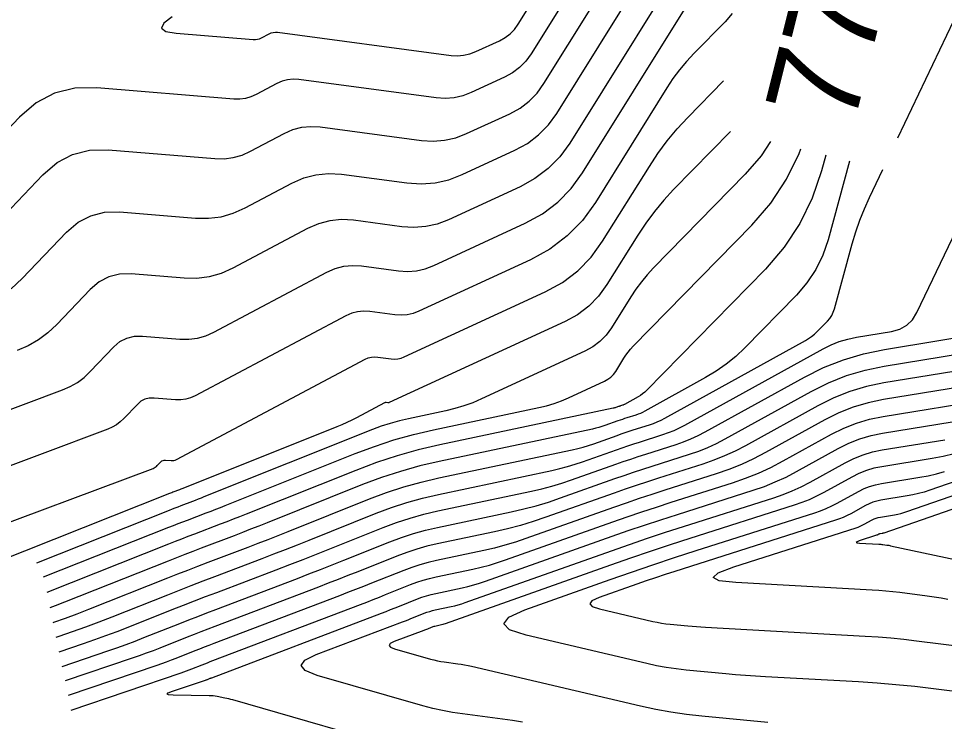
# Model space of a CAD drawing. Extents: x 1354696 to 1366163, y 660729 to 670380.
# Drawn here: x 1362530.5 to 1362591.2, y 664885.5 to 664931.6 of the extents above; entities that cross this region are included whole.
import ezdxf

# ---------------------------------------------------------------- set-up
doc = ezdxf.new("R2010")
doc.units = 0
doc.layers.add('R_Contour Annot', color=7, linetype='Continuous')
doc.layers.add('R_Contours', color=7, linetype='Continuous')

msp = doc.modelspace()

# ---------------------------------------------------------------- linework, layer by layer
at = {"layer": 'R_Contours'}
for points in [[(1362530.04, 664913.887), (1362530.751, 664914.552), (1362533.665, 664917.601), (1362534.417, 664918.243), (1362535.247, 664918.677), (1362536.156, 664918.904), (1362537.145, 664918.923), (1362542.119, 664918.515), (1362542.97, 664918.504), (1362543.797, 664918.612), (1362544.599, 664918.839), (1362545.377, 664919.186), (1362548.439, 664920.811), (1362549.216, 664921.152), (1362550.017, 664921.363), (1362550.841, 664921.444), (1362551.688, 664921.394), (1362555.981, 664920.823), (1362556.917, 664920.763), (1362557.833, 664920.834), (1362558.73, 664921.036), (1362559.607, 664921.37), (1362563.074, 664922.967), (1362563.896, 664923.418), (1362564.627, 664923.971), (1362565.268, 664924.627), (1362565.819, 664925.385), (1362574.091, 664938.641)], [(1362527.936, 664916.991), (1362532.117, 664921.365), (1362533.041, 664922.153), (1362534.061, 664922.687), (1362535.179, 664922.966), (1362536.393, 664922.99), (1362543.382, 664922.417), (1362543.997, 664922.409), (1362544.594, 664922.487), (1362545.173, 664922.651), (1362545.735, 664922.901), (1362547.946, 664924.074), (1362548.507, 664924.321), (1362549.086, 664924.473), (1362549.681, 664924.531), (1362550.292, 664924.496), (1362556.947, 664923.611), (1362557.711, 664923.561), (1362558.459, 664923.619), (1362559.19, 664923.784), (1362559.906, 664924.057), (1362562.735, 664925.36), (1362563.406, 664925.727), (1362564.003, 664926.179), (1362564.525, 664926.714), (1362564.975, 664927.333), (1362571.267, 664937.416)], [(1362575.343, 664937.347), (1362566.663, 664923.437), (1362566.011, 664922.539), (1362565.252, 664921.763), (1362564.386, 664921.108), (1362563.413, 664920.574), (1362558.713, 664918.41), (1362557.976, 664918.129), (1362557.222, 664917.959), (1362556.451, 664917.899), (1362555.663, 664917.95), (1362552.48, 664918.373), (1362551.695, 664918.419), (1362550.932, 664918.344), (1362550.19, 664918.149), (1362549.47, 664917.832), (1362544.559, 664915.227), (1362543.799, 664914.888), (1362543.015, 664914.666), (1362542.207, 664914.56), (1362541.375, 664914.571), (1362537.896, 664914.857), (1362537.134, 664914.842), (1362536.433, 664914.667), (1362535.792, 664914.332), (1362535.213, 664913.837), (1362533.016, 664911.538), (1362532.442, 664911.001), (1362531.819, 664910.537), (1362531.148, 664910.148), (1362530.428, 664909.832)], [(1362568.442, 664936.19), (1362564.131, 664929.281), (1362563.783, 664928.801), (1362563.378, 664928.387), (1362562.916, 664928.037), (1362562.396, 664927.753), (1362560.205, 664926.743), (1362559.651, 664926.532), (1362559.084, 664926.405), (1362558.505, 664926.36), (1362557.913, 664926.398), (1362548.897, 664927.597), (1362548.52, 664927.619), (1362548.154, 664927.583), (1362547.798, 664927.49), (1362547.453, 664927.338), (1362546.092, 664926.616), (1362545.747, 664926.462), (1362545.39, 664926.361), (1362545.023, 664926.313), (1362544.645, 664926.318), (1362535.642, 664927.056), (1362534.201, 664927.028), (1362532.876, 664926.697), (1362531.665, 664926.064), (1362530.569, 664925.129), (1362525.122, 664919.43)], [(1362540.596, 664931.716), (1362540.042, 664931.297), (1362539.9, 664930.977), (1362540.171, 664930.756), (1362540.855, 664930.634), (1362545.908, 664930.219), (1362546.049, 664930.218), (1362546.187, 664930.236), (1362546.321, 664930.273), (1362546.45, 664930.331), (1362546.96, 664930.602), (1362547.089, 664930.658), (1362547.223, 664930.694), (1362547.36, 664930.707), (1362547.501, 664930.699), (1362558.88, 664929.185), (1362559.299, 664929.158), (1362559.709, 664929.19), (1362560.111, 664929.28), (1362560.504, 664929.43), (1362562.057, 664930.145), (1362562.425, 664930.347), (1362562.753, 664930.595), (1362563.04, 664930.889), (1362563.286, 664931.228), (1362566.036, 664935.635)], [(1362526.567, 664904.705), (1362533.397, 664907.258), (1362533.903, 664907.479), (1362534.375, 664907.753), (1362534.813, 664908.079), (1362535.216, 664908.457), (1362536.761, 664910.073), (1362537.168, 664910.421), (1362537.619, 664910.657), (1362538.112, 664910.78), (1362538.647, 664910.79), (1362541.093, 664910.589), (1362541.678, 664910.582), (1362542.246, 664910.656), (1362542.798, 664910.812), (1362543.332, 664911.05), (1362550.731, 664914.976), (1362551.277, 664915.216), (1362551.84, 664915.364), (1362552.419, 664915.421), (1362553.015, 664915.386), (1362555.43, 664915.065), (1362556.027, 664915.027), (1362556.612, 664915.072), (1362557.184, 664915.201), (1362557.743, 664915.414), (1362563.753, 664918.182), (1362564.877, 664918.798), (1362565.877, 664919.555), (1362566.754, 664920.452), (1362567.507, 664921.489), (1362574.191, 664932.201)], [(1362577.319, 664931.934), (1362576.851, 664931.393), (1362574.822, 664929.321), (1362574.33, 664928.791), (1362573.869, 664928.237), (1362573.439, 664927.658), (1362573.04, 664927.055), (1362568.351, 664919.542), (1362567.497, 664918.365), (1362566.502, 664917.347), (1362565.367, 664916.488), (1362564.092, 664915.789), (1362556.773, 664912.418), (1362556.392, 664912.273), (1362556.002, 664912.185), (1362555.603, 664912.154), (1362555.196, 664912.181), (1362553.549, 664912.4), (1362553.143, 664912.423), (1362552.748, 664912.384), (1362552.364, 664912.283), (1362551.992, 664912.12), (1362542.105, 664906.874), (1362541.796, 664906.736), (1362541.478, 664906.646), (1362541.15, 664906.603), (1362540.812, 664906.608), (1362539.399, 664906.723), (1362539.089, 664906.717), (1362538.804, 664906.646), (1362538.544, 664906.51), (1362538.309, 664906.309), (1362537.416, 664905.376), (1362537.183, 664905.157), (1362536.931, 664904.969), (1362536.658, 664904.811), (1362536.365, 664904.683), (1362527.734, 664901.457)], [(1362588.191, 664923.777), (1362591.865, 664931.463)], [(1362526.801, 664897.424), (1362539.334, 664902.108), (1362539.413, 664902.143), (1362539.486, 664902.185), (1362539.554, 664902.236), (1362539.617, 664902.295), (1362539.857, 664902.546), (1362539.92, 664902.6), (1362539.99, 664902.636), (1362540.067, 664902.655), (1362540.15, 664902.657), (1362540.53, 664902.626), (1362540.621, 664902.625), (1362540.709, 664902.636), (1362540.795, 664902.66), (1362540.878, 664902.697), (1362553.252, 664909.264), (1362553.451, 664909.351), (1362553.656, 664909.405), (1362553.866, 664909.425), (1362554.083, 664909.413), (1362554.962, 664909.296), (1362555.179, 664909.282), (1362555.392, 664909.298), (1362555.6, 664909.345), (1362555.803, 664909.423), (1362565.066, 664913.689), (1362566.192, 664914.306), (1362567.193, 664915.063), (1362568.071, 664915.961), (1362568.824, 664917), (1362571.888, 664921.909), (1362572.454, 664922.763), (1362573.063, 664923.584), (1362573.717, 664924.37), (1362574.414, 664925.121), (1362576.755, 664927.511)], [(1362577.219, 664924.201), (1362573.481, 664920.385), (1362572.833, 664919.686), (1362572.226, 664918.956), (1362571.659, 664918.193), (1362571.133, 664917.399), (1362569.11, 664914.157), (1362568.559, 664913.398), (1362567.918, 664912.742), (1362567.186, 664912.188), (1362566.363, 664911.737), (1362554.833, 664906.427), (1362554.808, 664906.417), (1362554.782, 664906.412), (1362554.755, 664906.409), (1362554.728, 664906.411), (1362554.617, 664906.426), (1362554.59, 664906.428), (1362554.564, 664906.425), (1362554.538, 664906.418), (1362554.513, 664906.407), (1362552.68, 664905.435), (1362552.365, 664905.273), (1362552.045, 664905.119), (1362551.721, 664904.974), (1362551.393, 664904.838), (1362541.298, 664900.804), (1362541.225, 664900.775), (1362541.151, 664900.746), (1362541.078, 664900.717), (1362541.004, 664900.689), (1362540.708, 664900.577), (1362540.635, 664900.549), (1362540.561, 664900.52), (1362540.487, 664900.492), (1362540.414, 664900.463), (1362527.155, 664895.209)], [(1362579.846, 664923.546), (1362579.222, 664922.606), (1362578.169, 664921.388), (1362572.158, 664915.25), (1362571.748, 664914.808), (1362571.365, 664914.347), (1362571.006, 664913.865), (1362570.674, 664913.363), (1362569.396, 664911.315), (1362569.048, 664910.835), (1362568.643, 664910.421), (1362568.18, 664910.071), (1362567.66, 664909.786), (1362560.882, 664906.664), (1362560.311, 664906.42), (1362559.73, 664906.209), (1362559.137, 664906.031), (1362558.534, 664905.886), (1362556.098, 664905.372), (1362555.492, 664905.231), (1362554.895, 664905.064), (1362554.305, 664904.871), (1362553.724, 664904.653), (1362542.677, 664900.239), (1362542.488, 664900.164), (1362542.298, 664900.089), (1362542.108, 664900.016), (1362541.917, 664899.943), (1362541.155, 664899.653), (1362540.964, 664899.58), (1362540.774, 664899.507), (1362540.584, 664899.433), (1362540.395, 664899.358), (1362531.689, 664895.908)], [(1362532.157, 664894.997), (1362540.375, 664898.253), (1362540.681, 664898.374), (1362540.988, 664898.493), (1362541.294, 664898.612), (1362541.601, 664898.729), (1362542.831, 664899.196), (1362543.138, 664899.314), (1362543.445, 664899.433), (1362543.751, 664899.553), (1362544.056, 664899.674), (1362552.59, 664903.084), (1362553.852, 664903.557), (1362555.13, 664903.975), (1362556.425, 664904.336), (1362557.736, 664904.643), (1362564.645, 664906.101), (1362565.146, 664906.221), (1362565.639, 664906.369), (1362566.122, 664906.544), (1362566.596, 664906.747), (1362568.957, 664907.834), (1362569.174, 664907.953), (1362569.367, 664908.099), (1362569.536, 664908.272), (1362569.682, 664908.472), (1362570.215, 664909.327), (1362570.354, 664909.537), (1362570.503, 664909.738), (1362570.663, 664909.93), (1362570.834, 664910.114), (1362578.608, 664918.053), (1362579.857, 664919.496), (1362580.894, 664921.061), (1362581.721, 664922.747), (1362581.825, 664923.052)], [(1362583.469, 664922.642), (1362583.188, 664921.611), (1362582.579, 664919.823), (1362581.762, 664918.156), (1362580.735, 664916.608), (1362579.5, 664915.18), (1362571.712, 664907.227), (1362571.582, 664907.104), (1362571.445, 664906.991), (1362571.299, 664906.889), (1362571.146, 664906.796), (1362570.262, 664906.309), (1362570.231, 664906.293), (1362570.2, 664906.278), (1362570.168, 664906.266), (1362570.135, 664906.254), (1362570.004, 664906.212), (1362569.971, 664906.202), (1362569.938, 664906.191), (1362569.905, 664906.18), (1362569.873, 664906.168), (1362569.681, 664906.101), (1362569.638, 664906.086), (1362569.595, 664906.073), (1362569.551, 664906.062), (1362569.507, 664906.051), (1362558.136, 664903.652), (1362556.733, 664903.324), (1362555.348, 664902.937), (1362553.982, 664902.491), (1362552.633, 664901.985), (1362545.436, 664899.109), (1362545.014, 664898.942), (1362544.591, 664898.776), (1362544.168, 664898.612), (1362543.745, 664898.45), (1362542.048, 664897.805), (1362541.624, 664897.643), (1362541.201, 664897.48), (1362540.778, 664897.315), (1362540.356, 664897.148), (1362532.368, 664893.983)], [(1362585.019, 664922.255), (1362583.61, 664917.094), (1362583.267, 664916.087), (1362582.807, 664915.148), (1362582.229, 664914.277), (1362581.533, 664913.473), (1362578.145, 664910.012), (1362577.558, 664909.455), (1362576.935, 664908.944), (1362576.277, 664908.48), (1362575.582, 664908.064), (1362571.583, 664905.857), (1362571.445, 664905.785), (1362571.304, 664905.72), (1362571.16, 664905.662), (1362571.012, 664905.611), (1362570.417, 664905.422), (1362570.269, 664905.374), (1362570.12, 664905.325), (1362569.973, 664905.275), (1362569.825, 664905.223), (1362568.959, 664904.916), (1362568.765, 664904.851), (1362568.569, 664904.792), (1362568.37, 664904.74), (1362568.171, 664904.694), (1362558.108, 664902.571), (1362556.826, 664902.271), (1362555.562, 664901.918), (1362554.314, 664901.51), (1362553.082, 664901.048), (1362546.815, 664898.544), (1362546.277, 664898.33), (1362545.738, 664898.119), (1362545.199, 664897.91), (1362544.658, 664897.703), (1362542.494, 664896.881), (1362541.954, 664896.674), (1362541.414, 664896.466), (1362540.875, 664896.256), (1362540.337, 664896.043), (1362533.53, 664893.346), (1362532.909, 664893.105), (1362532.576, 664892.98)], [(1362532.778, 664892.004), (1362532.839, 664892.025), (1362533.604, 664892.3), (1362534.366, 664892.586), (1362535.124, 664892.881), (1362540.317, 664894.939), (1362540.972, 664895.197), (1362541.627, 664895.452), (1362542.284, 664895.706), (1362542.941, 664895.957), (1362545.572, 664896.957), (1362546.229, 664897.208), (1362546.885, 664897.462), (1362547.54, 664897.719), (1362548.194, 664897.979), (1362553.531, 664900.112), (1362554.646, 664900.53), (1362555.775, 664900.899), (1362556.92, 664901.218), (1362558.079, 664901.489), (1362566.834, 664903.337), (1362567.19, 664903.418), (1362567.542, 664903.511), (1362567.891, 664903.615), (1362568.237, 664903.731), (1362569.778, 664904.278), (1362570.04, 664904.369), (1362570.303, 664904.459), (1362570.566, 664904.546), (1362570.831, 664904.632), (1362571.89, 664904.969), (1362572.152, 664905.059), (1362572.408, 664905.162), (1362572.66, 664905.278), (1362572.905, 664905.405), (1362582.13, 664910.496), (1362582.336, 664910.62), (1362582.532, 664910.758), (1362582.716, 664910.909), (1362582.891, 664911.075), (1362583.567, 664911.765), (1362583.723, 664911.946), (1362583.852, 664912.141), (1362583.956, 664912.351), (1362584.032, 664912.577), (1362585.194, 664916.832), (1362585.426, 664917.613), (1362585.692, 664918.381), (1362585.992, 664919.136), (1362586.327, 664919.878), (1362587.203, 664921.71)], [(1362532.977, 664891.045), (1362533.171, 664891.11), (1362534.049, 664891.414), (1362534.922, 664891.729), (1362535.792, 664892.054), (1362536.657, 664892.391), (1362540.298, 664893.834), (1362541.069, 664894.138), (1362541.84, 664894.439), (1362542.613, 664894.737), (1362543.387, 664895.033), (1362546.485, 664896.21), (1362547.259, 664896.506), (1362548.032, 664896.806), (1362548.803, 664897.108), (1362549.573, 664897.414), (1362553.98, 664899.175), (1362554.978, 664899.549), (1362555.988, 664899.879), (1362557.013, 664900.165), (1362558.05, 664900.408), (1362565.498, 664901.979), (1362566.009, 664902.096), (1362566.515, 664902.23), (1362567.017, 664902.38), (1362567.514, 664902.547), (1362569.73, 664903.332), (1362570.107, 664903.464), (1362570.485, 664903.593), (1362570.864, 664903.719), (1362571.244, 664903.841), (1362572.767, 664904.326), (1362573.143, 664904.456), (1362573.513, 664904.604), (1362573.874, 664904.77), (1362574.227, 664904.954), (1362583.287, 664909.954), (1362583.808, 664910.213), (1362584.345, 664910.425), (1362584.899, 664910.59), (1362585.469, 664910.708), (1362587.781, 664911.084), (1362588.318, 664911.233), (1362588.774, 664911.49), (1362589.149, 664911.855), (1362589.442, 664912.329), (1362593.843, 664921.534)], [(1362533.176, 664890.091), (1362534.772, 664890.632), (1362535.509, 664890.887), (1362536.243, 664891.151), (1362536.973, 664891.424), (1362537.7, 664891.707), (1362540.601, 664892.857), (1362541.327, 664893.143), (1362542.053, 664893.426), (1362542.781, 664893.707), (1362543.51, 664893.986), (1362547.421, 664895.472), (1362548.3, 664895.809), (1362549.179, 664896.149), (1362550.055, 664896.493), (1362550.931, 664896.84), (1362554.429, 664898.238), (1362555.31, 664898.569), (1362556.202, 664898.86), (1362557.106, 664899.113), (1362558.021, 664899.326), (1362564.161, 664900.622), (1362564.828, 664900.774), (1362565.489, 664900.949), (1362566.144, 664901.145), (1362566.792, 664901.362), (1362569.682, 664902.387), (1362570.174, 664902.559), (1362570.667, 664902.727), (1362571.162, 664902.891), (1362571.658, 664903.051), (1362573.644, 664903.683), (1362574.135, 664903.853), (1362574.617, 664904.046), (1362575.088, 664904.262), (1362575.549, 664904.502), (1362582.068, 664908.1), (1362583.321, 664908.724), (1362584.614, 664909.234), (1362585.945, 664909.631), (1362587.316, 664909.914), (1362594.315, 664911.053)], [(1362533.374, 664889.136), (1362536.373, 664890.153), (1362536.969, 664890.359), (1362537.563, 664890.573), (1362538.154, 664890.794), (1362538.742, 664891.023), (1362541.09, 664891.953), (1362541.678, 664892.185), (1362542.266, 664892.414), (1362542.855, 664892.642), (1362543.445, 664892.867), (1362548.802, 664894.903), (1362549.565, 664895.195), (1362550.326, 664895.49), (1362551.086, 664895.788), (1362551.845, 664896.09), (1362554.878, 664897.302), (1362555.642, 664897.588), (1362556.415, 664897.841), (1362557.199, 664898.06), (1362557.993, 664898.245), (1362562.825, 664899.265), (1362563.647, 664899.453), (1362564.462, 664899.667), (1362565.27, 664899.909), (1362566.07, 664900.178), (1362569.635, 664901.441), (1362570.241, 664901.654), (1362570.85, 664901.861), (1362571.46, 664902.063), (1362572.071, 664902.261), (1362574.521, 664903.04), (1362575.127, 664903.249), (1362575.721, 664903.488), (1362576.302, 664903.755), (1362576.871, 664904.051), (1362582.505, 664907.16), (1362583.649, 664907.73), (1362584.829, 664908.196), (1362586.045, 664908.558), (1362587.297, 664908.817), (1362598.772, 664910.685)], [(1362597.25, 664909.342), (1362587.27, 664907.718), (1362586.141, 664907.484), (1362585.045, 664907.158), (1362583.981, 664906.738), (1362582.949, 664906.224), (1362578.193, 664903.599), (1362577.517, 664903.247), (1362576.825, 664902.929), (1362576.119, 664902.646), (1362575.398, 664902.397), (1362572.485, 664901.47), (1362571.757, 664901.235), (1362571.032, 664900.995), (1362570.308, 664900.748), (1362569.587, 664900.496), (1362565.102, 664898.906), (1362564.274, 664898.628), (1362563.438, 664898.378), (1362562.595, 664898.156), (1362561.743, 664897.961), (1362557.964, 664897.164), (1362557.292, 664897.007), (1362556.629, 664896.821), (1362555.974, 664896.607), (1362555.327, 664896.365), (1362552.76, 664895.339), (1362552.117, 664895.084), (1362551.474, 664894.831), (1362550.829, 664894.582), (1362550.183, 664894.335), (1362543.379, 664891.749), (1362542.929, 664891.576), (1362542.478, 664891.403), (1362542.029, 664891.227), (1362541.58, 664891.05), (1362539.785, 664890.339), (1362539.335, 664890.164), (1362538.884, 664889.995), (1362538.43, 664889.831), (1362537.974, 664889.674), (1362533.572, 664888.182)], [(1362595.728, 664908), (1362587.243, 664906.619), (1362586.237, 664906.411), (1362585.26, 664906.12), (1362584.312, 664905.746), (1362583.393, 664905.288), (1362579.515, 664903.148), (1362578.731, 664902.74), (1362577.93, 664902.371), (1362577.111, 664902.043), (1362576.275, 664901.754), (1362572.898, 664900.68), (1362572.055, 664900.408), (1362571.214, 664900.129), (1362570.376, 664899.843), (1362569.539, 664899.551), (1362563.78, 664897.509), (1362563.102, 664897.281), (1362562.418, 664897.077), (1362561.727, 664896.895), (1362561.03, 664896.735), (1362557.935, 664896.082), (1362557.385, 664895.954), (1362556.842, 664895.802), (1362556.306, 664895.627), (1362555.777, 664895.428), (1362553.674, 664894.588), (1362553.148, 664894.379), (1362552.621, 664894.173), (1362552.093, 664893.968), (1362551.565, 664893.766), (1362543.314, 664890.63), (1362543.002, 664890.511), (1362542.691, 664890.391), (1362542.38, 664890.269), (1362542.069, 664890.147), (1362540.828, 664889.655), (1362540.517, 664889.534), (1362540.204, 664889.417), (1362539.89, 664889.304), (1362539.574, 664889.195), (1362533.77, 664887.227)], [(1362533.968, 664886.273), (1362541.175, 664888.716), (1362541.35, 664888.776), (1362541.524, 664888.839), (1362541.698, 664888.904), (1362541.87, 664888.971), (1362542.559, 664889.244), (1362542.731, 664889.312), (1362542.903, 664889.379), (1362543.076, 664889.446), (1362543.249, 664889.512), (1362552.946, 664893.197), (1362553.358, 664893.355), (1362553.769, 664893.514), (1362554.179, 664893.675), (1362554.589, 664893.838), (1362556.226, 664894.492), (1362556.638, 664894.646), (1362557.055, 664894.783), (1362557.478, 664894.901), (1362557.907, 664895.001), (1362560.316, 664895.509), (1362560.859, 664895.633), (1362561.397, 664895.775), (1362561.93, 664895.935), (1362562.457, 664896.112), (1362569.492, 664898.605), (1362570.443, 664898.938), (1362571.397, 664899.263), (1362572.353, 664899.58), (1362573.312, 664899.889), (1362577.344, 664901.173), (1362578.2, 664901.468), (1362579.038, 664901.804), (1362579.858, 664902.181), (1362580.661, 664902.599), (1362583.837, 664904.352), (1362584.644, 664904.753), (1362585.476, 664905.082), (1362586.333, 664905.337), (1362587.215, 664905.52), (1362594.206, 664906.658)], [(1362556.535, 664883.499), (1362544.565, 664886.935), (1362544.438, 664886.97), (1362544.31, 664887.002), (1362544.181, 664887.031), (1362544.052, 664887.058), (1362543.535, 664887.159), (1362543.405, 664887.182), (1362543.275, 664887.198), (1362543.144, 664887.209), (1362543.013, 664887.213), (1362540.656, 664887.242), (1362540.359, 664887.262), (1362540.253, 664887.313), (1362540.338, 664887.393), (1362540.615, 664887.504), (1362542.776, 664888.237), (1362542.811, 664888.249), (1362542.845, 664888.261), (1362542.879, 664888.274), (1362542.913, 664888.287), (1362543.048, 664888.341), (1362543.082, 664888.354), (1362543.116, 664888.367), (1362543.15, 664888.38), (1362543.184, 664888.393), (1362554.328, 664892.629), (1362554.622, 664892.741), (1362554.916, 664892.855), (1362555.21, 664892.971), (1362555.503, 664893.087), (1362556.675, 664893.555), (1362556.97, 664893.666), (1362557.269, 664893.763), (1362557.571, 664893.848), (1362557.878, 664893.92), (1362559.602, 664894.284), (1362559.991, 664894.372), (1362560.376, 664894.474), (1362560.757, 664894.588), (1362561.135, 664894.715), (1362569.444, 664897.66), (1362570.51, 664898.033), (1362571.579, 664898.397), (1362572.651, 664898.752), (1362573.725, 664899.099), (1362578.695, 664900.68), (1362579.431, 664900.934), (1362580.152, 664901.224), (1362580.857, 664901.548), (1362581.548, 664901.908), (1362584.281, 664903.416), (1362584.975, 664903.761), (1362585.691, 664904.044), (1362586.429, 664904.264), (1362587.188, 664904.421), (1362592.684, 664905.315)], [(1362563.573, 664885.471), (1362562.92, 664885.581), (1362562.263, 664885.675), (1362559.631, 664886.018), (1362558.976, 664886.116), (1362558.325, 664886.239), (1362557.68, 664886.385), (1362557.04, 664886.556), (1362550.096, 664888.549), (1362549.318, 664888.856), (1362549.05, 664889.185), (1362549.29, 664889.534), (1362550.04, 664889.905), (1362555.709, 664892.06), (1362555.887, 664892.128), (1362556.064, 664892.197), (1362556.241, 664892.266), (1362556.418, 664892.336), (1362557.124, 664892.619), (1362557.302, 664892.685), (1362557.482, 664892.744), (1362557.664, 664892.795), (1362557.849, 664892.838), (1362558.889, 664893.058), (1362559.123, 664893.111), (1362559.355, 664893.172), (1362559.585, 664893.241), (1362559.813, 664893.318), (1362569.397, 664896.714), (1362570.577, 664897.127), (1362571.761, 664897.531), (1362572.948, 664897.925), (1362574.139, 664898.309), (1362580.045, 664900.188), (1362580.661, 664900.401), (1362581.265, 664900.643), (1362581.857, 664900.915), (1362582.436, 664901.216), (1362584.725, 664902.48), (1362585.307, 664902.769), (1362585.906, 664903.006), (1362586.524, 664903.19), (1362587.161, 664903.322), (1362591.27, 664903.991)], [(1362599.713, 664903.95), (1362590.278, 664900.679), (1362589.915, 664900.561), (1362589.548, 664900.46), (1362589.177, 664900.375), (1362588.801, 664900.305), (1362587.079, 664900.025), (1362586.812, 664899.97), (1362586.553, 664899.892), (1362586.301, 664899.793), (1362586.058, 664899.672), (1362585.098, 664899.142), (1362584.855, 664899.016), (1362584.607, 664898.902), (1362584.354, 664898.8), (1362584.095, 664898.711), (1362573.551, 664895.356), (1362572.926, 664895.154), (1362572.303, 664894.948), (1362571.682, 664894.736), (1362571.062, 664894.519), (1362568.587, 664893.642), (1362568.126, 664893.431), (1362567.979, 664893.238), (1362568.146, 664893.063), (1362568.628, 664892.904), (1362572.123, 664892.086), (1362572.405, 664892.025), (1362572.689, 664891.974), (1362572.974, 664891.932), (1362573.26, 664891.9), (1362574.41, 664891.789), (1362574.698, 664891.763), (1362574.986, 664891.74), (1362575.274, 664891.72), (1362575.562, 664891.703), (1362586.045, 664891.127), (1362586.89, 664891.072), (1362587.734, 664891.003), (1362588.577, 664890.919), (1362589.418, 664890.82), (1362592.78, 664890.392)], [(1362591.883, 664903.06), (1362591.169, 664902.896), (1362590.447, 664902.762), (1362587.133, 664902.223), (1362586.62, 664902.117), (1362586.122, 664901.968), (1362585.638, 664901.777), (1362585.169, 664901.544), (1362583.323, 664900.525), (1362582.856, 664900.282), (1362582.379, 664900.063), (1362581.892, 664899.867), (1362581.395, 664899.696), (1362574.552, 664897.518), (1362573.246, 664897.097), (1362571.943, 664896.665), (1362570.644, 664896.222), (1362569.349, 664895.769), (1362558.49, 664891.92), (1362558.413, 664891.894), (1362558.334, 664891.871), (1362558.255, 664891.85), (1362558.175, 664891.832), (1362557.821, 664891.757), (1362557.757, 664891.742), (1362557.695, 664891.725), (1362557.634, 664891.705), (1362557.573, 664891.682), (1362557.332, 664891.586), (1362557.272, 664891.562), (1362557.211, 664891.538), (1362557.151, 664891.515), (1362557.09, 664891.491), (1362555.156, 664890.756), (1362554.9, 664890.63), (1362554.818, 664890.51), (1362554.91, 664890.398), (1362555.175, 664890.293), (1362557.544, 664889.613), (1362557.763, 664889.555), (1362557.983, 664889.505), (1362558.205, 664889.463), (1362558.429, 664889.43), (1362559.327, 664889.313), (1362559.551, 664889.281), (1362559.774, 664889.243), (1362559.996, 664889.2), (1362560.217, 664889.151), (1362571.314, 664886.555), (1362572.309, 664886.339), (1362573.309, 664886.158), (1362574.315, 664886.01), (1362575.327, 664885.896), (1362579.671, 664885.479)], [(1362591.47, 664893.527), (1362591.022, 664893.608), (1362590.572, 664893.679), (1362590.12, 664893.741), (1362588.31, 664893.971), (1362587.858, 664894.025), (1362587.404, 664894.07), (1362586.95, 664894.107), (1362586.495, 664894.136), (1362577.559, 664894.627), (1362576.463, 664894.752), (1362576.076, 664894.967), (1362576.397, 664895.272), (1362577.426, 664895.667), (1362585.445, 664898.219), (1362585.585, 664898.267), (1362585.721, 664898.321), (1362585.854, 664898.383), (1362585.985, 664898.451), (1362586.502, 664898.736), (1362586.633, 664898.801), (1362586.768, 664898.855), (1362586.908, 664898.896), (1362587.051, 664898.926), (1362587.979, 664899.077), (1362588.181, 664899.114), (1362588.38, 664899.16), (1362588.578, 664899.215), (1362588.774, 664899.278), (1362600.151, 664903.223)], [(1362600.589, 664902.496), (1362587.269, 664897.877), (1362587.241, 664897.868), (1362587.213, 664897.86), (1362587.184, 664897.854), (1362587.156, 664897.848), (1362587.024, 664897.827), (1362587.004, 664897.823), (1362586.984, 664897.817), (1362586.964, 664897.809), (1362586.946, 664897.8), (1362586.872, 664897.759), (1362586.854, 664897.75), (1362586.835, 664897.741), (1362586.815, 664897.733), (1362586.796, 664897.726), (1362585.656, 664897.364), (1362585.509, 664897.307), (1362585.464, 664897.264), (1362585.519, 664897.233), (1362585.674, 664897.216), (1362586.945, 664897.146), (1362587.009, 664897.142), (1362587.074, 664897.137), (1362587.139, 664897.13), (1362587.203, 664897.122), (1362587.46, 664897.09), (1362587.524, 664897.081), (1362587.588, 664897.071), (1362587.652, 664897.059), (1362587.716, 664897.047), (1362601.009, 664894.228)], [(1362596.472, 664886.913), (1362590.519, 664887.669), (1362589.293, 664887.814), (1362588.064, 664887.937), (1362586.833, 664888.038), (1362585.601, 664888.117), (1362579.504, 664888.452), (1362578.852, 664888.491), (1362578.2, 664888.537), (1362577.548, 664888.589), (1362576.897, 664888.648), (1362574.293, 664888.898), (1362573.644, 664888.971), (1362572.999, 664889.066), (1362572.357, 664889.182), (1362571.718, 664889.32), (1362563.805, 664891.172), (1362562.714, 664891.531), (1362562.334, 664891.928), (1362562.667, 664892.366), (1362563.712, 664892.843), (1362569.316, 664894.829), (1362570.719, 664895.32), (1362572.126, 664895.799), (1362573.536, 664896.267), (1362574.951, 664896.723), (1362582.745, 664899.203), (1362583.123, 664899.334), (1362583.493, 664899.482), (1362583.856, 664899.649), (1362584.21, 664899.833), (1362585.613, 664900.608), (1362585.97, 664900.785), (1362586.337, 664900.93), (1362586.716, 664901.043), (1362587.106, 664901.124), (1362589.624, 664901.534), (1362590.173, 664901.635), (1362590.715, 664901.76), (1362591.252, 664901.908)]]:
    msp.add_lwpolyline(points, dxfattribs=at)

# ---------------------------------------------------------------- texts
at = {"layer": 'R_Contour Annot'}
msp.add_text('770 FT', height=6, rotation=75.99224, dxfattribs=at).set_placement((1362585.246, 664924.365))

doc.saveas('drawing.dxf')
